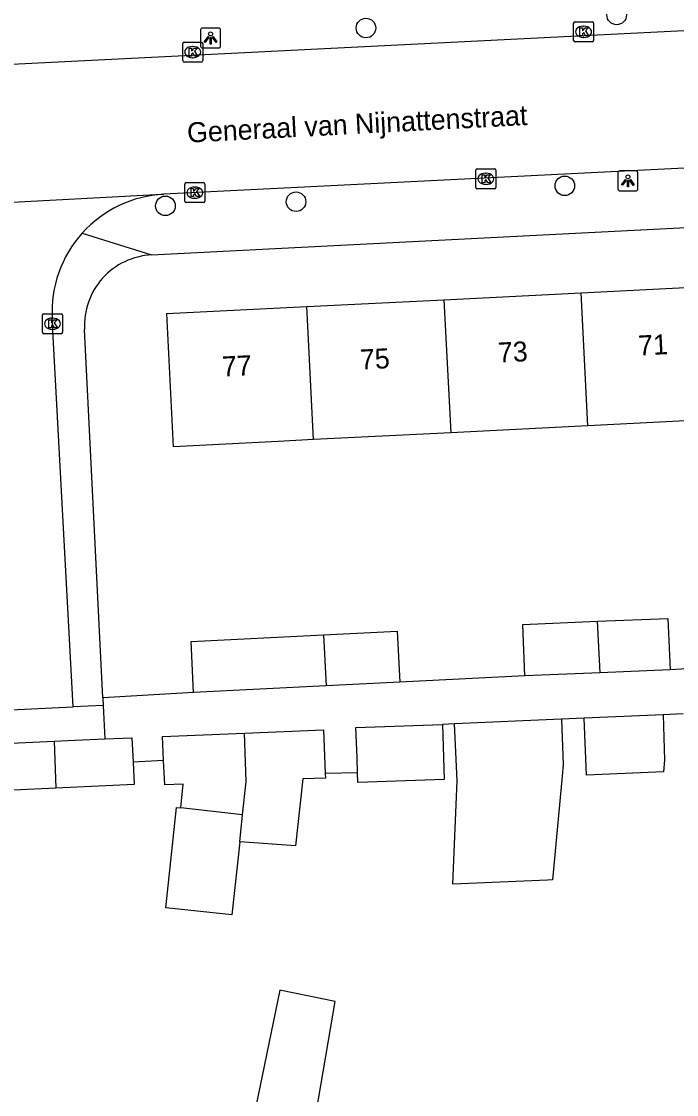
# Model space of a CAD drawing. Extents: x 161084 to 161928, y 385355 to 386522.
# Drawn here: x 161693.3 to 161726.1, y 385814.8 to 385868.4 of the extents above; entities that cross this region are included whole.
import ezdxf

# ---------------------------------------------------------------- set-up
doc = ezdxf.new("R2010")
doc.units = 0
for name, color, linetype in [('IMGEO_Boom', 7, 'Continuous'), ('IMGEO_Kolk', 7, 'Continuous'), ('IMGEO_Lichtpunt', 7, 'Continuous'), ('IMGEO_Openbare_ruimte_label', 7, 'Continuous'), ('IMGEO_Pand', 7, 'Continuous'), ('IMGEO_Pand_nummerreeks', 7, 'Continuous'), ('IMGEO_Rijbaan_lokaal_open', 7, 'Continuous'), ('IMGEO_Voetpad_open', 7, 'Continuous')]:
    doc.layers.add(name, color=color, linetype=linetype)

msp = doc.modelspace()

# ---------------------------------------------------------------- linework, layer by layer
at = {"layer": 'IMGEO_Boom'}
for centre in [(161723.084, 385868.743), (161710.551, 385868.089), (161720.491, 385860.206), (161707.059, 385859.411), (161700.531, 385859.203)]:
    msp.add_circle(centre, 0.489, dxfattribs=at)
at = {"layer": 'IMGEO_Kolk'}
for p, q in [((161720.929, 385867.475), (161720.929, 385868.327)), ((161721.004, 385868.401), (161721.856, 385868.401)), ((161721.417, 385868.181), (161721.442, 385868.181)), ((161721.93, 385868.327), (161721.93, 385867.475)), ((161701.467, 385867.387), (161702.319, 385867.387)), ((161721.856, 385867.401), (161721.004, 385867.401)), ((161721.44, 385867.621), (161721.415, 385867.621)), ((161701.392, 385866.461), (161701.392, 385867.313)), ((161701.88, 385867.167), (161701.905, 385867.167)), ((161702.393, 385867.313), (161702.393, 385866.461)), ((161702.319, 385866.387), (161701.467, 385866.387)), ((161701.903, 385866.607), (161701.878, 385866.607)), ((161716.044, 385860.129), (161716.044, 385860.981)), ((161716.119, 385861.055), (161716.971, 385861.055)), ((161717.045, 385860.981), (161717.045, 385860.129)), ((161716.532, 385860.835), (161716.557, 385860.835)), ((161701.497, 385859.439), (161701.497, 385860.291)), ((161701.572, 385860.365), (161702.424, 385860.365)), ((161701.985, 385860.145), (161702.01, 385860.145)), ((161702.498, 385860.291), (161702.498, 385859.439)), ((161716.971, 385860.055), (161716.119, 385860.055)), ((161716.555, 385860.275), (161716.53, 385860.275)), ((161702.424, 385859.365), (161701.572, 385859.365)), ((161702.008, 385859.585), (161701.983, 385859.585)), ((161694.385, 385852.887), (161694.385, 385853.739)), ((161694.46, 385853.813), (161695.312, 385853.813)), ((161694.873, 385853.593), (161694.898, 385853.593)), ((161695.386, 385853.739), (161695.386, 385852.887)), ((161694.896, 385853.033), (161694.871, 385853.033)), ((161695.312, 385852.813), (161694.46, 385852.813))]:
    msp.add_line(p, q, dxfattribs=at)
for points in [[(161720.929, 385867.475), (161720.929, 385868.327)], [(161721.004, 385868.401), (161721.856, 385868.401)], [(161721.25, 385868.101), (161721.373, 385868.101), (161721.373, 385867.95), (161721.503, 385868.101), (161721.667, 385868.101), (161721.521, 385867.95), (161721.674, 385867.701), (161721.522, 385867.701), (161721.437, 385867.865), (161721.373, 385867.798), (161721.373, 385867.701), (161721.25, 385867.701), (161721.25, 385868.101)], [(161721.93, 385868.327), (161721.93, 385867.475)], [(161701.467, 385867.387), (161702.319, 385867.387)], [(161721.856, 385867.401), (161721.004, 385867.401)], [(161701.392, 385866.461), (161701.392, 385867.313)], [(161701.713, 385867.087), (161701.836, 385867.087), (161701.836, 385866.936), (161701.966, 385867.087), (161702.13, 385867.087), (161701.984, 385866.936), (161702.137, 385866.687), (161701.985, 385866.687), (161701.9, 385866.851), (161701.836, 385866.784), (161701.836, 385866.687), (161701.713, 385866.687), (161701.713, 385867.087)], [(161702.393, 385867.313), (161702.393, 385866.461)], [(161702.319, 385866.387), (161701.467, 385866.387)], [(161716.044, 385860.129), (161716.044, 385860.981)], [(161716.119, 385861.055), (161716.971, 385861.055)], [(161717.045, 385860.981), (161717.045, 385860.129)], [(161716.365, 385860.755), (161716.488, 385860.755), (161716.488, 385860.604), (161716.618, 385860.755), (161716.782, 385860.755), (161716.636, 385860.604), (161716.789, 385860.355), (161716.637, 385860.355), (161716.552, 385860.519), (161716.488, 385860.452), (161716.488, 385860.355), (161716.365, 385860.355), (161716.365, 385860.755)], [(161701.497, 385859.439), (161701.497, 385860.291)], [(161701.572, 385860.365), (161702.424, 385860.365)], [(161701.818, 385860.065), (161701.941, 385860.065), (161701.941, 385859.914), (161702.071, 385860.065), (161702.235, 385860.065), (161702.089, 385859.914), (161702.242, 385859.665), (161702.09, 385859.665), (161702.005, 385859.829), (161701.941, 385859.762), (161701.941, 385859.665), (161701.818, 385859.665), (161701.818, 385860.065)], [(161702.498, 385860.291), (161702.498, 385859.439)], [(161716.971, 385860.055), (161716.119, 385860.055)], [(161702.424, 385859.365), (161701.572, 385859.365)], [(161694.385, 385852.887), (161694.385, 385853.739)], [(161694.46, 385853.813), (161695.312, 385853.813)], [(161694.706, 385853.513), (161694.829, 385853.513), (161694.829, 385853.362), (161694.959, 385853.513), (161695.123, 385853.513), (161694.977, 385853.362), (161695.13, 385853.113), (161694.978, 385853.113), (161694.893, 385853.277), (161694.829, 385853.21), (161694.829, 385853.113), (161694.706, 385853.113), (161694.706, 385853.513)], [(161695.386, 385853.739), (161695.386, 385852.887)], [(161695.312, 385852.813), (161694.46, 385852.813)]]:
    msp.add_lwpolyline(points, dxfattribs=at)
for centre, start, end in [((161721.006, 385868.325), 91.552, 178.448), ((161721.006, 385868.325), 91.552, 178.448), ((161721.854, 385868.325), 1.552, 88.448), ((161721.854, 385868.325), 1.552, 88.448), ((161701.469, 385867.311), 91.552, 178.448), ((161701.469, 385867.311), 91.552, 178.448), ((161702.317, 385867.311), 1.552, 88.448), ((161702.317, 385867.311), 1.552, 88.448), ((161721.006, 385867.477), 181.552, 268.448), ((161721.006, 385867.477), 181.552, 268.448), ((161721.854, 385867.477), 271.552, 358.448), ((161721.854, 385867.477), 271.552, 358.448), ((161701.469, 385866.463), 181.552, 268.448), ((161701.469, 385866.463), 181.552, 268.448), ((161702.317, 385866.463), 271.552, 358.448), ((161702.317, 385866.463), 271.552, 358.448), ((161716.121, 385860.979), 91.552, 178.448), ((161716.121, 385860.979), 91.552, 178.448), ((161716.969, 385860.979), 1.552, 88.448), ((161716.969, 385860.979), 1.552, 88.448), ((161701.574, 385860.289), 91.552, 178.448), ((161701.574, 385860.289), 91.552, 178.448), ((161702.422, 385860.289), 1.552, 88.448), ((161702.422, 385860.289), 1.552, 88.448), ((161716.121, 385860.131), 181.552, 268.448), ((161716.121, 385860.131), 181.552, 268.448), ((161716.969, 385860.131), 271.552, 358.448), ((161716.969, 385860.131), 271.552, 358.448), ((161701.574, 385859.441), 181.552, 268.448), ((161701.574, 385859.441), 181.552, 268.448), ((161702.422, 385859.441), 271.552, 358.448), ((161702.422, 385859.441), 271.552, 358.448), ((161694.462, 385853.737), 91.552, 178.448), ((161694.462, 385853.737), 91.552, 178.448), ((161695.31, 385853.737), 1.552, 88.448), ((161695.31, 385853.737), 1.552, 88.448), ((161694.462, 385852.889), 181.552, 268.448), ((161694.462, 385852.889), 181.552, 268.448), ((161695.31, 385852.889), 271.552, 358.448), ((161695.31, 385852.889), 271.552, 358.448)]:
    msp.add_arc(centre, 0.0765, start, end, dxfattribs=at)
for centre, major_axis, ratio, start_param, end_param in [((161721.416, 385867.901), (-0.387, 0.002), 0.722429, 4.712389, 7.853982), ((161721.441, 385867.901), (-0.39, 0.002), 0.717154, 1.570796, 4.712389), ((161701.879, 385866.887), (-0.387, 0.002), 0.722429, 4.712389, 7.853982), ((161701.904, 385866.887), (-0.39, 0.002), 0.717154, 1.570796, 4.712389), ((161716.531, 385860.555), (-0.387, 0.002), 0.722429, 4.712389, 7.853982), ((161716.556, 385860.555), (-0.39, 0.002), 0.717154, 1.570796, 4.712389), ((161701.984, 385859.865), (-0.387, 0.002), 0.722429, 4.712389, 7.853982), ((161702.009, 385859.865), (-0.39, 0.002), 0.717154, 1.570796, 4.712389), ((161694.872, 385853.313), (-0.387, 0.002), 0.722429, 4.712389, 7.853982), ((161694.897, 385853.313), (-0.39, 0.002), 0.717154, 1.570796, 4.712389)]:
    msp.add_ellipse(centre, major_axis=major_axis, ratio=ratio, start_param=start_param, end_param=end_param, dxfattribs=at)
at = {"layer": 'IMGEO_Lichtpunt'}
for p, q in [((161702.286, 385867.996), (161702.286, 385867.189)), ((161702.286, 385867.996), (161702.286, 385867.189)), ((161703.188, 385868.091), (161702.38, 385868.091)), ((161703.188, 385868.091), (161702.38, 385868.091)), ((161703.282, 385867.189), (161703.282, 385867.996)), ((161703.282, 385867.189), (161703.282, 385867.996)), ((161702.38, 385867.095), (161703.188, 385867.095)), ((161702.38, 385867.095), (161703.188, 385867.095)), ((161724.046, 385860.951), (161723.238, 385860.951)), ((161724.046, 385860.951), (161723.238, 385860.951)), ((161723.144, 385860.856), (161723.144, 385860.049)), ((161723.144, 385860.856), (161723.144, 385860.049)), ((161724.14, 385860.049), (161724.14, 385860.856)), ((161724.14, 385860.049), (161724.14, 385860.856)), ((161723.238, 385859.955), (161724.046, 385859.955)), ((161723.238, 385859.955), (161724.046, 385859.955))]:
    msp.add_line(p, q, dxfattribs=at)
for points in [[(161702.66, 385867.66), (161702.699, 385867.632), (161702.511, 385867.37), (161702.473, 385867.397), (161702.66, 385867.66)], [(161702.762, 385867.612), (161702.809, 385867.612), (161702.809, 385867.29), (161702.762, 385867.29), (161702.762, 385867.612)], [(161702.872, 385867.632), (161702.91, 385867.659), (161703.097, 385867.397), (161703.058, 385867.369), (161702.872, 385867.632)], [(161723.518, 385860.52), (161723.557, 385860.492), (161723.369, 385860.23), (161723.331, 385860.257), (161723.518, 385860.52)], [(161723.62, 385860.472), (161723.667, 385860.472), (161723.667, 385860.15), (161723.62, 385860.15), (161723.62, 385860.472)], [(161723.73, 385860.492), (161723.768, 385860.519), (161723.955, 385860.257), (161723.916, 385860.229), (161723.73, 385860.492)]]:
    msp.add_lwpolyline(points, dxfattribs=at)
for centre in [(161702.785, 385867.794), (161723.643, 385860.654)]:
    msp.add_circle(centre, 0.0994, dxfattribs=at)
for centre, start, end in [((161702.38, 385867.996), 90, 180), ((161702.38, 385867.996), 90, 180), ((161703.188, 385867.996), 0, 90), ((161703.188, 385867.996), 0, 90), ((161702.38, 385867.189), 180, 270), ((161702.38, 385867.189), 180, 270), ((161703.188, 385867.189), 270, 0), ((161703.188, 385867.189), 270, 360), ((161723.238, 385860.856), 90, 180), ((161723.238, 385860.856), 90, 180), ((161724.046, 385860.856), 0, 90), ((161724.046, 385860.856), 0, 90), ((161723.238, 385860.049), 180, 270), ((161723.238, 385860.049), 180, 270), ((161724.046, 385860.049), 270, 0), ((161724.046, 385860.049), 270, 360)]:
    msp.add_arc(centre, 0.0946, start, end, dxfattribs=at)
at = {"layer": 'IMGEO_Pand'}
for points in [[(161721.304, 385854.861), (161728.155, 385855.206)], [(161707.601, 385854.17), (161714.453, 385854.516)], [(161714.453, 385854.516), (161721.304, 385854.861)], [(161714.453, 385854.516), (161714.788, 385847.869)], [(161721.639, 385848.214), (161721.304, 385854.861)], [(161707.936, 385847.523), (161706.164, 385847.434), (161700.928, 385847.17), (161700.593, 385853.817), (161707.601, 385854.17)], [(161707.936, 385847.523), (161707.601, 385854.17)], [(161721.639, 385848.214), (161714.788, 385847.869)], [(161728.49, 385848.559), (161721.639, 385848.214)], [(161714.788, 385847.869), (161707.936, 385847.523)], [(161718.493, 385835.717), (161718.387, 385838.289), (161722.131, 385838.444)], [(161722.131, 385838.444), (161725.644, 385838.589), (161725.751, 385836.017)], [(161722.261, 385835.872), (161722.131, 385838.444)], [(161708.428, 385837.77), (161712.118, 385837.957), (161712.247, 385835.405)], [(161701.94, 385834.886), (161701.811, 385837.436), (161708.428, 385837.77)], [(161708.428, 385837.77), (161708.556, 385835.219)], [(161722.261, 385835.872), (161718.493, 385835.717)], [(161725.751, 385836.017), (161722.261, 385835.872)], [(161708.556, 385835.219), (161701.94, 385834.886)], [(161712.247, 385835.405), (161708.556, 385835.219)], [(161720.324, 385833.556), (161720.402, 385831.267), (161720.363, 385830.705), (161719.883, 385825.526), (161719.619, 385825.514), (161714.899, 385825.305), (161715.104, 385830.476), (161715.042, 385831.907), (161714.981, 385833.323)], [(161720.324, 385833.556), (161714.981, 385833.323)], [(161725.401, 385833.776), (161725.478, 385831.5), (161725.432, 385830.925), (161721.582, 385830.758), (161721.458, 385833.605)], [(161725.401, 385833.776), (161721.458, 385833.605)], [(161704.489, 385832.858), (161708.429, 385833.027), (161708.522, 385830.841)], [(161710.133, 385830.867), (161710.107, 385831.623), (161710.055, 385833.14), (161714.373, 385833.29)], [(161714.373, 385833.29), (161714.469, 385830.532), (161710.15, 385830.382), (161710.133, 385830.867)], [(161694.97, 385832.448), (161696.024, 385832.496), (161697.509, 385832.564)], [(161697.509, 385832.564), (161698.856, 385832.625), (161698.912, 385831.399)], [(161700.441, 385831.486), (161700.389, 385832.682), (161704.489, 385832.858)], [(161704.39, 385828.776), (161704.572, 385830.442), (161704.489, 385832.858)], [(161691.081, 385831.09), (161691.028, 385832.268), (161694.97, 385832.448)], [(161694.97, 385832.448), (161695.05, 385830.106)], [(161701.292, 385829.114), (161701.422, 385830.307), (161700.493, 385830.268), (161700.441, 385831.486)], [(161695.05, 385830.106), (161691.134, 385829.927), (161691.081, 385831.09)], [(161698.912, 385831.399), (161698.963, 385830.284), (161695.05, 385830.106)], [(161708.522, 385830.841), (161708.532, 385830.612), (161707.398, 385830.563), (161707.034, 385827.23), (161704.243, 385827.428)], [(161704.243, 385827.428), (161703.844, 385823.772), (161700.545, 385824.132), (161701.091, 385829.136), (161701.292, 385829.114)], [(161704.39, 385828.776), (161701.292, 385829.114)], [(161704.243, 385827.428), (161704.39, 385828.776)], [(161708.067, 385813.873), (161709.021, 385819.448), (161706.242, 385820.006), (161704.819, 385813.062), (161705.334, 385812.975)]]:
    msp.add_lwpolyline(points, dxfattribs=at)
at = {"layer": 'IMGEO_Rijbaan_lokaal_open'}
for points in [[(161734.108, 385868.334), (161676.856, 385865.472)], [(161744.826, 385862.006), (161700.443, 385859.785)], [(161681.959, 385858.799), (161700.362, 385859.79), (161700.443, 385859.785)], [(161695.915, 385834.165), (161694.87, 385853.589)], [(161688.946, 385833.839), (161695.915, 385834.165)]]:
    msp.add_lwpolyline(points, dxfattribs=at)
for centre, radius, start, end in [((161700.75, 385853.903), 5.89, 92.9901, 138.0152), ((161700.743, 385853.908), 5.881, 138.0008, 183.105)]:
    msp.add_arc(centre, radius, start, end, dxfattribs=at)
at = {"layer": 'IMGEO_Voetpad_open'}
for points in [[(161699.837, 385856.751), (161748.728, 385859.25)], [(161696.372, 385857.843), (161699.837, 385856.751)], [(161697.406, 385834.619), (161696.486, 385853.029)], [(161732.195, 385836.407), (161725.751, 385836.017)], [(161718.493, 385835.717), (161712.247, 385835.405)], [(161701.94, 385834.886), (161697.406, 385834.619)], [(161697.425, 385834.24), (161695.915, 385834.165)], [(161697.406, 385834.619), (161697.425, 385834.24)], [(161697.425, 385834.24), (161697.509, 385832.564)], [(161721.458, 385833.605), (161720.324, 385833.556)], [(161726.401, 385833.82), (161725.401, 385833.776)], [(161714.981, 385833.323), (161714.373, 385833.29)], [(161700.441, 385831.486), (161698.912, 385831.399)], [(161710.133, 385830.867), (161708.522, 385830.841)]]:
    msp.add_lwpolyline(points, dxfattribs=at)
msp.add_arc((161700.014, 385853.222), 3.533, 92.8739, 183.1313, dxfattribs=at)

# ---------------------------------------------------------------- texts
at = {"layer": 'IMGEO_Openbare_ruimte_label'}
msp.add_text('Generaal van Nijnattenstraat', height=1, rotation=2.9797, dxfattribs=at).set_placement((161701.639, 385862.361))
at = {"layer": 'IMGEO_Pand_nummerreeks'}
for s, p in [('73', (161717.173, 385851.369)), ('71', (161724.181, 385851.721)), ('75', (161710.277, 385851.021)), ('77', (161703.381, 385850.673))]:
    msp.add_text(s, height=1, rotation=2.8854, dxfattribs=at).set_placement(p)

doc.saveas('drawing.dxf')
